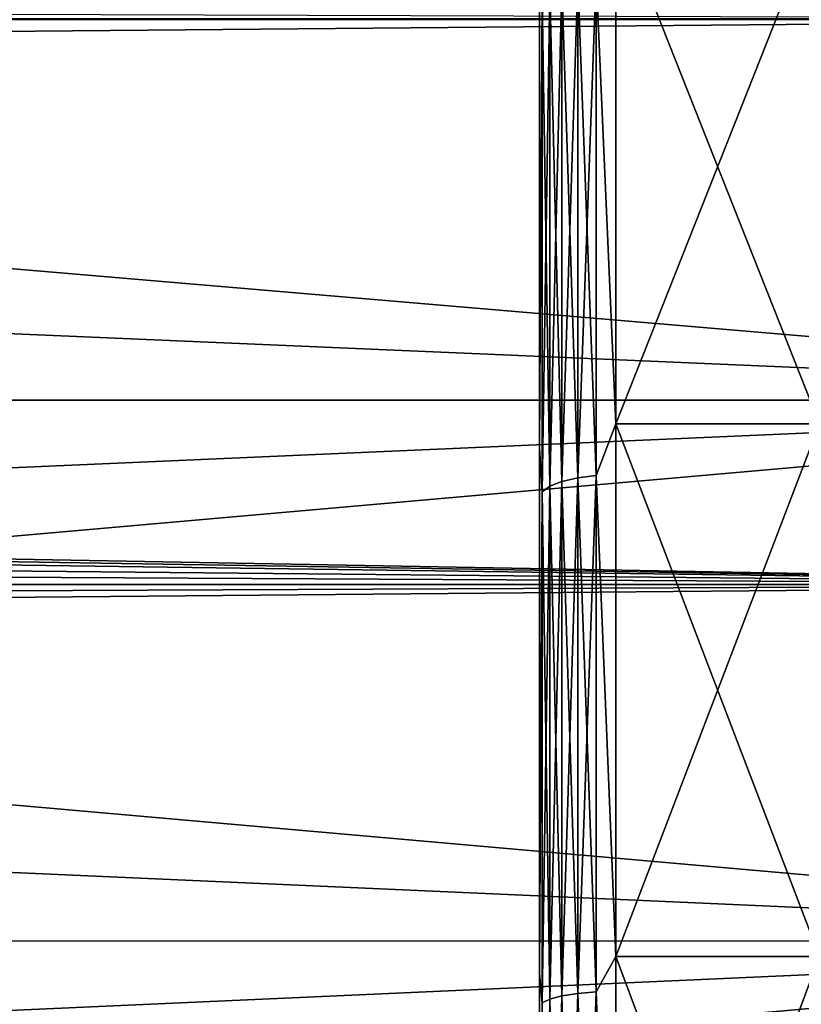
# Model space of a CAD drawing. Header units: metres. Extents: x -150 to 310, y -128 to 84.
# Tile 256 of 465: x 122 to 125, y 4 to 8. Entities that reach past the tile are written whole.
import ezdxf

# ---------------------------------------------------------------- set-up
doc = ezdxf.new("R2010")
doc.units = ezdxf.units.M
doc.layers.add('solid_26009703_SW0001', color=7, linetype='CONTINUOUS')
doc.layers.add('solid_26009703_SW0001_01', color=7, linetype='CONTINUOUS')

msp = doc.modelspace()

# ---------------------------------------------------------------- linework, layer by layer
at = {"layer": 'solid_26009703_SW0001'}
for points in [[(127.5, 7.988021, 21.568298), (-127.5, 7.988021, 21.568298), (-127.5, 5.765008, 22.265774)], [(127.5, 5.765008, 22.265774), (127.5, 7.988021, 21.568298), (-127.5, 5.765008, 22.265774)], [(127.5, 5.765008, 22.265774), (-127.5, 5.765008, 22.265774), (-127.5, 3.482839, 22.734772)], [(127.5, 3.482839, 22.734772), (127.5, 5.765008, 22.265774), (-127.5, 3.482839, 22.734772)]]:
    msp.add_3dface(points, dxfattribs=at)
at = {"layer": 'solid_26009703_SW0001_01'}
for points in [[(103.900002, 8.541471, 19.184454), (128, 8.539556, 19.185148), (128, 6.490467, 19.971094)], [(103.900002, 8.541471, 19.184454), (128, 6.490467, 19.971094), (103.900002, 7.525729, 19.605188)], [(103.900002, 7.525729, -19.605188), (128, 8.539556, -19.185148), (103.900002, 8.541471, -19.184454)], [(103.900002, 7.525729, -19.605188), (128, 6.490467, -19.971094), (128, 8.539556, -19.185148)], [(124.222656, 8.159167, 19.013107), (124.300003, 6.396635, 19.686876), (124.300003, 8.419433, 18.910398)], [(124.222656, 8.159167, -19.013107), (124.300003, 8.419433, -18.910398), (124.300003, 6.396635, -19.686876)], [(125.099998, 8.419433, 18.910398), (124.300003, 8.419433, 18.910398), (124.300003, 6.396635, 19.686876)], [(125.099998, 6.396635, 19.686876), (125.099998, 8.419433, 18.910398), (124.300003, 6.396635, 19.686876)], [(125.099998, 6.396635, -19.686876), (124.300003, 6.396635, -19.686876), (124.300003, 8.419433, -18.910398)], [(125.099998, 8.419433, -18.910398), (125.099998, 6.396635, -19.686876), (124.300003, 8.419433, -18.910398)], [(8.837111, 7.910466, -21.596865), (8.347627, 8.38998, -21.41514), (127.5, 7.988021, -21.568298)], [(124, 8.292967, 18.638145), (124, 8.292938, -18.638159), (124, 6.302034, -19.401436)], [(124, 6.302065, 19.401426), (124, 8.292967, 18.638145), (124, 6.302034, -19.401436)], [(124.010223, 8.07548, 18.818092), (124, 8.292967, 18.638145), (124, 6.302065, 19.401426)], [(124.010223, 8.07548, -18.818092), (124, 6.302034, -19.401436), (124, 8.292938, -18.638159)], [(124.087982, 8.128559, -18.941782), (124.087982, 6.170546, -19.66695), (124.04023, 8.104039, -18.884645)], [(124.087982, 8.128559, 18.941782), (124.04023, 8.104039, 18.884645), (124.04023, 6.151933, 19.607626)], [(124.087982, 6.170546, 19.66695), (124.087982, 8.128559, 18.941782), (124.04023, 6.151933, 19.607626)], [(124.150208, 8.147363, -18.9856), (124.150208, 6.18482, -19.712446), (124.087982, 8.128559, -18.941782)], [(124.150208, 8.147363, 18.9856), (124.087982, 8.128559, 18.941782), (124.087982, 6.170546, 19.66695)], [(124.150208, 6.18482, 19.712446), (124.150208, 8.147363, 18.9856), (124.087982, 6.170546, 19.66695)], [(124.150208, 6.18482, -19.712446), (124.087982, 6.170546, -19.66695), (124.087982, 8.128559, -18.941782)], [(124.222656, 8.159167, -19.013107), (124.222656, 6.193781, -19.741007), (124.150208, 8.147363, -18.9856)], [(124.222656, 8.159167, 19.013107), (124.150208, 8.147363, 18.9856), (124.150208, 6.18482, 19.712446)], [(124.222656, 6.193781, 19.741007), (124.222656, 8.159167, 19.013107), (124.150208, 6.18482, 19.712446)], [(124.222656, 6.193781, -19.741007), (124.150208, 6.18482, -19.712446), (124.150208, 8.147363, -18.9856)], [(124.222656, 6.193781, 19.741007), (124.300003, 6.396635, 19.686876), (124.222656, 8.159167, 19.013107)], [(124.222656, 8.159167, -19.013107), (124.300003, 6.396635, -19.686876), (124.222656, 6.193781, -19.741007)], [(124.04023, 8.104039, -18.884645), (124.04023, 6.151933, -19.607626), (124.010223, 8.07548, -18.818092)], [(124.04023, 8.104039, 18.884645), (124.010223, 8.07548, 18.818092), (124.010223, 6.130252, 19.538527)], [(124.04023, 6.151933, 19.607626), (124.04023, 8.104039, 18.884645), (124.010223, 6.130252, 19.538527)], [(124.087982, 6.170546, -19.66695), (124.04023, 6.151933, -19.607626), (124.04023, 8.104039, -18.884645)], [(124.010223, 8.07548, -18.818092), (124.010223, 6.130252, -19.538527), (124, 6.302034, -19.401436)], [(124.010223, 6.130252, 19.538527), (124.010223, 8.07548, 18.818092), (124, 6.302065, 19.401426)], [(124.04023, 6.151933, -19.607626), (124.010223, 6.130252, -19.538527), (124.010223, 8.07548, -18.818092)], [(8.837111, 7.910466, -21.596865), (127.5, 7.988021, -21.568298), (127.5, 5.765008, -22.265774)], [(9.065549, 7.667724, -21.684235), (8.837111, 7.910466, -21.596865), (127.5, 5.765008, -22.265774)], [(9.294474, 7.41082, -21.773373), (9.065549, 7.667724, -21.684235), (127.5, 5.765008, -22.265774)], [(103.900002, 7.525729, 19.605188), (128, 6.490467, 19.971094), (103.900002, 6.489358, 19.972187)], [(103.900002, 6.489358, -19.972187), (128, 6.490467, -19.971094), (103.900002, 7.525729, -19.605188)], [(9.713432, 6.898491, -21.941076), (9.294474, 7.41082, -21.773373), (127.5, 5.765008, -22.265774)], [(10.098133, 6.364708, -22.101822), (9.713432, 6.898491, -21.941076), (127.5, 5.765008, -22.265774)], [(103.900002, 6.489358, 19.972187), (128, 6.490467, 19.971094), (128, 4.364604, 20.541378)], [(103.900002, 4.366147, -20.5411), (128, 4.364604, -20.541378), (128, 6.490467, -19.971094)], [(103.900002, 5.435201, -20.284443), (128, 6.490467, -19.971094), (103.900002, 6.489358, -19.972187)], [(103.900002, 4.366147, -20.5411), (128, 6.490467, -19.971094), (103.900002, 5.435201, -20.284443)], [(103.900002, 6.489358, 19.972187), (128, 4.364604, 20.541378), (103.900002, 5.435201, 20.284443)], [(124.222656, 6.193781, 19.741007), (124.300003, 4.303755, 20.24766), (124.300003, 6.396635, 19.686876)], [(124.222656, 6.193781, -19.741007), (124.300003, 6.396635, -19.686876), (124.300003, 4.303756, -20.24766)], [(125.099998, 6.396635, 19.686876), (124.300003, 6.396635, 19.686876), (124.300003, 4.303755, 20.24766)], [(125.099998, 4.303756, 20.24766), (125.099998, 6.396635, 19.686876), (124.300003, 4.303755, 20.24766)], [(125.099998, 4.303755, -20.24766), (124.300003, 4.303756, -20.24766), (124.300003, 6.396635, -19.686876)], [(125.099998, 6.396635, -19.686876), (125.099998, 4.303755, -20.24766), (124.300003, 6.396635, -19.686876)], [(10.449244, 5.812858, -22.25333), (10.098133, 6.364708, -22.101822), (127.5, 5.765008, -22.265774)], [(124, 6.302065, 19.401426), (124, 6.302034, -19.401436), (124, 4.236947, -19.955091)], [(124, 4.236978, 19.955084), (124, 6.302065, 19.401426), (124, 4.236947, -19.955091)], [(124.010223, 6.130252, 19.538527), (124, 6.302065, 19.401426), (124, 4.236978, 19.955084)], [(124.010223, 6.130252, -19.538527), (124, 4.236947, -19.955091), (124, 6.302034, -19.401436)], [(124.222656, 6.193781, -19.741007), (124.222656, 4.164838, -20.266336), (124.150208, 6.18482, -19.712446)], [(124.222656, 6.193781, 19.741007), (124.150208, 6.18482, 19.712446), (124.150208, 4.158813, 20.237015)], [(124.222656, 4.164838, 20.266336), (124.222656, 6.193781, 19.741007), (124.150208, 4.158813, 20.237015)], [(124.222656, 4.164838, 20.266336), (124.300003, 4.303755, 20.24766), (124.222656, 6.193781, 19.741007)], [(124.222656, 6.193781, -19.741007), (124.300003, 4.303756, -20.24766), (124.222656, 4.164838, -20.266336)], [(124.087982, 6.170546, -19.66695), (124.087982, 4.149214, -20.19031), (124.04023, 6.151933, -19.607626)], [(124.087982, 6.170546, 19.66695), (124.04023, 6.151933, 19.607626), (124.04023, 4.136698, 20.129406)], [(124.087982, 4.149214, 20.19031), (124.087982, 6.170546, 19.66695), (124.04023, 4.136698, 20.129406)], [(124.150208, 6.18482, -19.712446), (124.150208, 4.158813, -20.237015), (124.087982, 6.170546, -19.66695)], [(124.150208, 6.18482, 19.712446), (124.087982, 6.170546, 19.66695), (124.087982, 4.149214, 20.19031)], [(124.150208, 4.158813, 20.237015), (124.150208, 6.18482, 19.712446), (124.087982, 4.149214, 20.19031)], [(124.150208, 4.158813, -20.237015), (124.087982, 4.149214, -20.19031), (124.087982, 6.170546, -19.66695)], [(124.222656, 4.164838, -20.266336), (124.150208, 4.158813, -20.237015), (124.150208, 6.18482, -19.712446)], [(124.010223, 6.130252, -19.538527), (124.010223, 4.12212, -20.058468), (124, 4.236947, -19.955091)], [(124.010223, 4.12212, 20.058468), (124.010223, 6.130252, 19.538527), (124, 4.236978, 19.955084)], [(124.04023, 6.151933, -19.607626), (124.04023, 4.136698, -20.129406), (124.010223, 6.130252, -19.538527)], [(124.04023, 6.151933, 19.607626), (124.010223, 6.130252, 19.538527), (124.010223, 4.12212, 20.058468)], [(124.04023, 4.136698, 20.129406), (124.04023, 6.151933, 19.607626), (124.010223, 4.12212, 20.058468)], [(124.04023, 4.136698, -20.129406), (124.010223, 4.12212, -20.058468), (124.010223, 6.130252, -19.538527)], [(124.087982, 4.149214, -20.19031), (124.04023, 4.136698, -20.129406), (124.04023, 6.151933, -19.607626)], [(10.765722, 5.250271, -22.392736), (10.449244, 5.812858, -22.25333), (127.5, 5.765008, -22.265774)], [(10.765722, 5.250271, -22.392736), (127.5, 5.765008, -22.265774), (127.5, 3.482839, -22.734772)], [(103.900002, 5.435201, 20.284443), (128, 4.364604, 20.541378), (103.900002, 4.366147, 20.5411)], [(11.046503, 4.683882, -22.518021), (10.765722, 5.250271, -22.392736), (127.5, 3.482839, -22.734772)], [(11.2909, 4.109661, -22.629864), (11.046503, 4.683882, -22.518021), (127.5, 3.482839, -22.734772)], [(103.900002, 4.366147, 20.5411), (128, 4.364604, 20.541378), (103.900002, 3.285125, 20.741455)], [(103.900002, 3.285125, -20.741455), (128, 4.364604, -20.541378), (103.900002, 4.366147, -20.5411)], [(103.900002, 3.285125, 20.741455), (128, 4.364604, 20.541378), (128, 2.195349, 20.884216)], [(103.900002, 2.195098, -20.88496), (128, 2.195349, -20.884216), (128, 4.364604, -20.541378)], [(103.900002, 2.195098, -20.88496), (128, 4.364604, -20.541378), (103.900002, 3.285125, -20.741455)], [(124.222656, 4.164838, -20.266336), (124.300003, 4.303756, -20.24766), (124.300003, 2.163729, -20.586605)], [(124.222656, 4.164838, 20.266336), (124.300003, 2.163728, 20.586605), (124.300003, 4.303755, 20.24766)], [(125.099998, 4.303756, 20.24766), (124.300003, 4.303755, 20.24766), (124.300003, 2.163728, 20.586605)], [(125.099998, 2.163729, 20.586605), (125.099998, 4.303756, 20.24766), (124.300003, 2.163728, 20.586605)], [(125.099998, 2.163729, -20.586605), (124.300003, 2.163729, -20.586605), (124.300003, 4.303756, -20.24766)], [(125.099998, 4.303755, -20.24766), (125.099998, 2.163729, -20.586605), (124.300003, 4.303756, -20.24766)], [(124, 4.236978, 19.955084), (124, 4.236947, -19.955091), (124, 2.139569, -20.286968)], [(124, 2.139588, 20.286966), (124, 4.236978, 19.955084), (124, 2.139569, -20.286968)], [(124.010223, 4.12212, 20.058468), (124, 4.236978, 19.955084), (124, 2.139588, 20.286966)], [(124.010223, 4.12212, -20.058468), (124, 2.139569, -20.286968), (124, 4.236947, -19.955091)], [(124.087982, 4.149214, -20.19031), (124.087982, 2.085306, -20.506489), (124.04023, 4.136698, -20.129406)], [(124.087982, 4.149214, 20.19031), (124.04023, 4.136698, 20.129406), (124.04023, 2.079016, 20.444632)], [(124.087982, 2.085306, 20.506489), (124.087982, 4.149214, 20.19031), (124.04023, 2.079016, 20.444632)], [(124.150208, 4.158813, -20.237015), (124.150208, 2.09013, -20.553926), (124.087982, 4.149214, -20.19031)], [(124.150208, 4.158813, 20.237015), (124.087982, 4.149214, 20.19031), (124.087982, 2.085306, 20.506489)], [(124.150208, 2.09013, 20.553926), (124.150208, 4.158813, 20.237015), (124.087982, 2.085306, 20.506489)], [(124.150208, 2.09013, -20.553926), (124.087982, 2.085306, -20.506489), (124.087982, 4.149214, -20.19031)], [(124.222656, 4.164838, -20.266336), (124.222656, 2.093158, -20.583706), (124.150208, 4.158813, -20.237015)], [(124.222656, 4.164838, 20.266336), (124.150208, 4.158813, 20.237015), (124.150208, 2.09013, 20.553926)], [(124.222656, 2.093158, 20.583706), (124.222656, 4.164838, 20.266336), (124.150208, 2.09013, 20.553926)], [(124.222656, 2.093158, -20.583706), (124.150208, 2.09013, -20.553926), (124.150208, 4.158813, -20.237015)], [(124.222656, 2.093158, 20.583706), (124.300003, 2.163728, 20.586605), (124.222656, 4.164838, 20.266336)], [(124.222656, 4.164838, -20.266336), (124.300003, 2.163729, -20.586605), (124.222656, 2.093158, -20.583706)], [(124.010223, 4.12212, -20.058468), (124.010223, 2.071689, -20.372581), (124, 2.139569, -20.286968)], [(124.010223, 2.071689, 20.372581), (124.010223, 4.12212, 20.058468), (124, 2.139588, 20.286966)], [(124.04023, 4.136698, -20.129406), (124.04023, 2.079016, -20.444632), (124.010223, 4.12212, -20.058468)], [(124.04023, 4.136698, 20.129406), (124.010223, 4.12212, 20.058468), (124.010223, 2.071689, 20.372581)], [(124.04023, 2.079016, 20.444632), (124.04023, 4.136698, 20.129406), (124.010223, 2.071689, 20.372581)], [(124.04023, 2.079016, -20.444632), (124.010223, 2.071689, -20.372581), (124.010223, 4.12212, -20.058468)], [(124.087982, 2.085306, -20.506489), (124.04023, 2.079016, -20.444632), (124.04023, 4.136698, -20.129406)]]:
    msp.add_3dface(points, dxfattribs=at)

doc.saveas('drawing.dxf')
